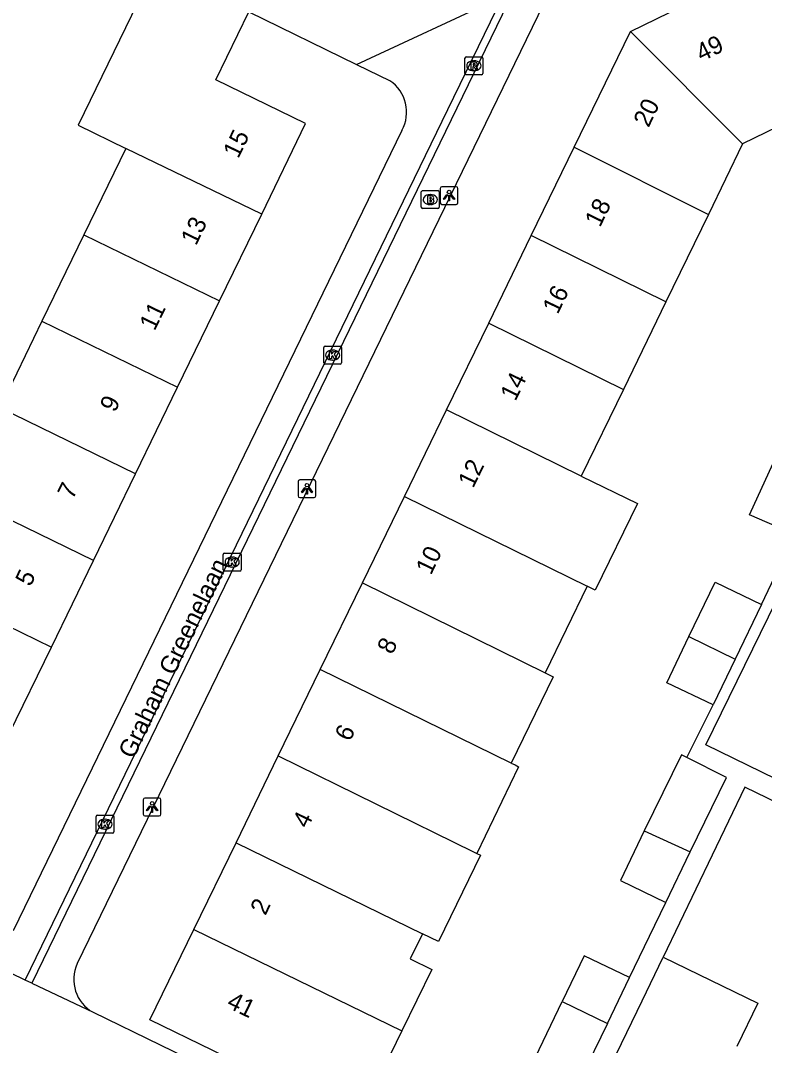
# Model space of a CAD drawing. Extents: x 160457 to 162082, y 388340 to 389736.
# Drawn here: x 161241 to 161282.7, y 388673.2 to 388730.6 of the extents above; entities that cross this region are included whole.
import ezdxf

# ---------------------------------------------------------------- set-up
doc = ezdxf.new("R2010")
doc.units = 0
for name, color, linetype in [('IMGEO_Brandkraan', 7, 'Continuous'), ('IMGEO_Kolk', 7, 'Continuous'), ('IMGEO_Lichtpunt', 7, 'Continuous'), ('IMGEO_Openbare_ruimte_label', 7, 'Continuous'), ('IMGEO_Pand', 7, 'Continuous'), ('IMGEO_Pand_nummerreeks', 7, 'Continuous'), ('IMGEO_Rijbaan_lokaal_open', 7, 'Continuous'), ('IMGEO_Rioolput', 7, 'Continuous'), ('IMGEO_Voetpad_open', 7, 'Continuous')]:
    doc.layers.add(name, color=color, linetype=linetype)

msp = doc.modelspace()

# ---------------------------------------------------------------- linework, layer by layer
at = {"layer": 'IMGEO_Brandkraan'}
for p, q in [((161263.477, 388720.182), (161263.477, 388721.034)), ((161263.552, 388721.108), (161264.404, 388721.108)), ((161263.965, 388720.888), (161263.99, 388720.888)), ((161264.478, 388721.034), (161264.478, 388720.182)), ((161263.988, 388720.328), (161263.963, 388720.328)), ((161264.404, 388720.108), (161263.552, 388720.108))]:
    msp.add_line(p, q, dxfattribs=at)
for points in [[(161263.477, 388720.182), (161263.477, 388721.034)], [(161263.552, 388721.108), (161264.404, 388721.108)], [(161263.825, 388720.808), (161263.825, 388720.408), (161264.038, 388720.408)], [(161264.056, 388720.808), (161263.825, 388720.808)], [(161264.478, 388721.034), (161264.478, 388720.182)], [(161264.004, 388720.727), (161263.95, 388720.727), (161263.95, 388720.651)], [(161263.95, 388720.651), (161264.003, 388720.651)], [(161264.012, 388720.575), (161263.95, 388720.575), (161263.95, 388720.494)], [(161263.95, 388720.494), (161264.012, 388720.494)], [(161264.404, 388720.108), (161263.552, 388720.108)]]:
    msp.add_lwpolyline(points, dxfattribs=at)
for centre, radius, start, end in [((161263.554, 388721.032), 0.0765, 91.55205, 178.44795), ((161263.554, 388721.032), 0.0765, 91.55205, 178.44795), ((161264.06, 388720.663), 0.145, 59.4692, 91.53667), ((161264.085, 388720.71), 0.0922, 285.51372, 58.15012), ((161264.402, 388721.032), 0.0765, 1.55205, 88.44795), ((161264.402, 388721.032), 0.0765, 1.55205, 88.44795), ((161264.005, 388720.689), 0.0379, 267.82845, 90.93552), ((161264.013, 388720.534), 0.0404, 269.87594, 90.50774), ((161264.044, 388720.659), 0.251, 268.66757, 293.53466), ((161264.09, 388720.518), 0.105, 301.31148, 78.98903), ((161263.554, 388720.184), 0.0765, 181.55205, 268.44795), ((161263.554, 388720.184), 0.0765, 181.55205, 268.44795), ((161264.402, 388720.184), 0.0765, 271.55205, 358.44795), ((161264.402, 388720.184), 0.0765, 271.55205, 358.44795)]:
    msp.add_arc(centre, radius, start, end, dxfattribs=at)
for centre, major_axis, ratio, start_param, end_param in [((161263.964, 388720.608), (-0.387, 0.002), 0.722429, 4.712389, 7.853982), ((161263.989, 388720.608), (-0.39, 0.002), 0.717154, 1.570796, 4.712389)]:
    msp.add_ellipse(centre, major_axis=major_axis, ratio=ratio, start_param=start_param, end_param=end_param, dxfattribs=at)
at = {"layer": 'IMGEO_Kolk'}
for p, q in [((161258.002, 388711.459), (161258.002, 388712.311)), ((161258.077, 388712.385), (161258.929, 388712.385)), ((161258.49, 388712.165), (161258.515, 388712.165)), ((161259.003, 388712.311), (161259.003, 388711.459)), ((161258.513, 388711.605), (161258.488, 388711.605)), ((161258.929, 388711.385), (161258.077, 388711.385)), ((161252.369, 388699.853), (161252.369, 388700.705)), ((161252.444, 388700.779), (161253.296, 388700.779)), ((161253.37, 388700.705), (161253.37, 388699.853)), ((161252.857, 388700.559), (161252.882, 388700.559)), ((161253.296, 388699.779), (161252.444, 388699.779)), ((161252.88, 388699.999), (161252.855, 388699.999)), ((161245.236, 388685.158), (161245.236, 388686.01)), ((161245.311, 388686.084), (161246.163, 388686.084)), ((161245.724, 388685.864), (161245.749, 388685.864)), ((161246.237, 388686.01), (161246.237, 388685.158)), ((161245.747, 388685.304), (161245.722, 388685.304)), ((161246.163, 388685.084), (161245.311, 388685.084))]:
    msp.add_line(p, q, dxfattribs=at)
for points in [[(161258.002, 388711.459), (161258.002, 388712.311)], [(161258.077, 388712.385), (161258.929, 388712.385)], [(161259.003, 388712.311), (161259.003, 388711.459)], [(161258.323, 388712.085), (161258.446, 388712.085), (161258.446, 388711.934), (161258.576, 388712.085), (161258.74, 388712.085), (161258.594, 388711.934), (161258.747, 388711.685), (161258.595, 388711.685), (161258.51, 388711.849), (161258.446, 388711.782), (161258.446, 388711.685), (161258.323, 388711.685), (161258.323, 388712.085)], [(161258.929, 388711.385), (161258.077, 388711.385)], [(161252.369, 388699.853), (161252.369, 388700.705)], [(161252.444, 388700.779), (161253.296, 388700.779)], [(161253.37, 388700.705), (161253.37, 388699.853)], [(161252.69, 388700.479), (161252.813, 388700.479), (161252.813, 388700.328), (161252.943, 388700.479), (161253.107, 388700.479), (161252.961, 388700.328), (161253.114, 388700.079), (161252.962, 388700.079), (161252.877, 388700.243), (161252.813, 388700.176), (161252.813, 388700.079), (161252.69, 388700.079), (161252.69, 388700.479)], [(161253.296, 388699.779), (161252.444, 388699.779)], [(161245.236, 388685.158), (161245.236, 388686.01)], [(161245.311, 388686.084), (161246.163, 388686.084)], [(161245.557, 388685.784), (161245.68, 388685.784), (161245.68, 388685.633), (161245.81, 388685.784), (161245.974, 388685.784), (161245.828, 388685.633), (161245.981, 388685.384), (161245.829, 388685.384), (161245.744, 388685.548), (161245.68, 388685.481), (161245.68, 388685.384), (161245.557, 388685.384), (161245.557, 388685.784)], [(161246.237, 388686.01), (161246.237, 388685.158)], [(161246.163, 388685.084), (161245.311, 388685.084)]]:
    msp.add_lwpolyline(points, dxfattribs=at)
for centre, start, end in [((161258.079, 388712.309), 91.55205, 178.44795), ((161258.079, 388712.309), 91.55205, 178.44795), ((161258.927, 388712.309), 1.55205, 88.44795), ((161258.927, 388712.309), 1.55205, 88.44795), ((161258.079, 388711.461), 181.55205, 268.44795), ((161258.079, 388711.461), 181.55205, 268.44795), ((161258.927, 388711.461), 271.55205, 358.44795), ((161258.927, 388711.461), 271.55205, 358.44795), ((161252.446, 388700.703), 91.55205, 178.44795), ((161252.446, 388700.703), 91.55205, 178.44795), ((161253.294, 388700.703), 1.55205, 88.44795), ((161253.294, 388700.703), 1.55205, 88.44795), ((161252.446, 388699.855), 181.55205, 268.44795), ((161252.446, 388699.855), 181.55205, 268.44795), ((161253.294, 388699.855), 271.55205, 358.44795), ((161253.294, 388699.855), 271.55205, 358.44795), ((161245.313, 388686.008), 91.55205, 178.44795), ((161245.313, 388686.008), 91.55205, 178.44795), ((161246.161, 388686.008), 1.55205, 88.44795), ((161246.161, 388686.008), 1.55205, 88.44795), ((161245.313, 388685.16), 181.55205, 268.44795), ((161245.313, 388685.16), 181.55205, 268.44795), ((161246.161, 388685.16), 271.55205, 358.44795), ((161246.161, 388685.16), 271.55205, 358.44795)]:
    msp.add_arc(centre, 0.0765, start, end, dxfattribs=at)
for centre, major_axis, ratio, start_param, end_param in [((161258.489, 388711.885), (-0.387, 0.002), 0.722429, 4.712389, 7.853982), ((161258.514, 388711.885), (-0.39, 0.002), 0.717154, 1.570796, 4.712389), ((161252.856, 388700.279), (-0.387, 0.002), 0.722429, 4.712389, 7.853982), ((161252.881, 388700.279), (-0.39, 0.002), 0.717154, 1.570796, 4.712389), ((161245.723, 388685.584), (-0.387, 0.002), 0.722429, 4.712389, 7.853982), ((161245.748, 388685.584), (-0.39, 0.002), 0.717154, 1.570796, 4.712389)]:
    msp.add_ellipse(centre, major_axis=major_axis, ratio=ratio, start_param=start_param, end_param=end_param, dxfattribs=at)
at = {"layer": 'IMGEO_Lichtpunt'}
for p, q in [((161264.536, 388721.233), (161264.536, 388720.426)), ((161264.536, 388721.233), (161264.536, 388720.426)), ((161265.438, 388721.328), (161264.63, 388721.328)), ((161265.438, 388721.328), (161264.63, 388721.328)), ((161265.532, 388720.426), (161265.532, 388721.233)), ((161265.532, 388720.426), (161265.532, 388721.233)), ((161264.63, 388720.332), (161265.438, 388720.332)), ((161264.63, 388720.332), (161265.438, 388720.332)), ((161256.564, 388704.795), (161256.564, 388703.988)), ((161256.564, 388704.795), (161256.564, 388703.988)), ((161257.466, 388704.89), (161256.658, 388704.89)), ((161257.466, 388704.89), (161256.658, 388704.89)), ((161257.56, 388703.988), (161257.56, 388704.795)), ((161257.56, 388703.988), (161257.56, 388704.795)), ((161256.658, 388703.894), (161257.466, 388703.894)), ((161256.658, 388703.894), (161257.466, 388703.894)), ((161247.882, 388686.953), (161247.882, 388686.146)), ((161247.882, 388686.953), (161247.882, 388686.146)), ((161248.784, 388687.048), (161247.976, 388687.048)), ((161248.784, 388687.048), (161247.976, 388687.048)), ((161248.878, 388686.146), (161248.878, 388686.953)), ((161248.878, 388686.146), (161248.878, 388686.953)), ((161247.976, 388686.052), (161248.784, 388686.052)), ((161247.976, 388686.052), (161248.784, 388686.052))]:
    msp.add_line(p, q, dxfattribs=at)
for points in [[(161264.91, 388720.897), (161264.949, 388720.869), (161264.761, 388720.607), (161264.723, 388720.634), (161264.91, 388720.897)], [(161265.012, 388720.849), (161265.059, 388720.849), (161265.059, 388720.527), (161265.012, 388720.527), (161265.012, 388720.849)], [(161265.122, 388720.869), (161265.16, 388720.896), (161265.347, 388720.634), (161265.308, 388720.606), (161265.122, 388720.869)], [(161256.938, 388704.459), (161256.977, 388704.431), (161256.789, 388704.169), (161256.751, 388704.196), (161256.938, 388704.459)], [(161257.04, 388704.411), (161257.087, 388704.411), (161257.087, 388704.089), (161257.04, 388704.089), (161257.04, 388704.411)], [(161257.15, 388704.431), (161257.188, 388704.458), (161257.375, 388704.196), (161257.336, 388704.168), (161257.15, 388704.431)], [(161248.256, 388686.617), (161248.295, 388686.589), (161248.107, 388686.327), (161248.069, 388686.354), (161248.256, 388686.617)], [(161248.358, 388686.569), (161248.405, 388686.569), (161248.405, 388686.247), (161248.358, 388686.247), (161248.358, 388686.569)], [(161248.468, 388686.589), (161248.506, 388686.616), (161248.693, 388686.354), (161248.654, 388686.326), (161248.468, 388686.589)]]:
    msp.add_lwpolyline(points, dxfattribs=at)
for centre in [(161265.035, 388721.031), (161257.063, 388704.593), (161248.381, 388686.751)]:
    msp.add_circle(centre, 0.0994, dxfattribs=at)
for centre, start, end in [((161264.63, 388721.233), 90, 180), ((161264.63, 388721.233), 90, 180), ((161265.438, 388721.233), 0, 90), ((161265.438, 388721.233), 0, 90), ((161264.63, 388720.426), 180, 270), ((161264.63, 388720.426), 180, 270), ((161265.438, 388720.426), 270, 0), ((161265.438, 388720.426), 270, 360), ((161256.658, 388704.795), 90, 180), ((161256.658, 388704.795), 90, 180), ((161257.466, 388704.795), 0, 90), ((161257.466, 388704.795), 0, 90), ((161256.658, 388703.988), 180, 270), ((161256.658, 388703.988), 180, 270), ((161257.466, 388703.988), 270, 0), ((161257.466, 388703.988), 270, 360), ((161247.976, 388686.953), 90, 180), ((161247.976, 388686.953), 90, 180), ((161248.784, 388686.953), 0, 90), ((161248.784, 388686.953), 0, 90), ((161247.976, 388686.146), 180, 270), ((161247.976, 388686.146), 180, 270), ((161248.784, 388686.146), 270, 0), ((161248.784, 388686.146), 270, 360)]:
    msp.add_arc(centre, 0.0946, start, end, dxfattribs=at)
at = {"layer": 'IMGEO_Pand'}
for points in [[(161248.551, 388733.68), (161244.226, 388724.778), (161246.902, 388723.478)], [(161275.205, 388730.025), (161281.765, 388733.239)], [(161254.525, 388719.796), (161256.987, 388724.866), (161251.95, 388727.313), (161253.803, 388731.127)], [(161272.051, 388723.539), (161275.205, 388730.025)], [(161281.494, 388723.725), (161275.205, 388730.025)], [(161285.449, 388725.654), (161281.494, 388723.725)], [(161281.494, 388723.725), (161279.572, 388719.768)], [(161246.902, 388723.478), (161244.555, 388718.632)], [(161254.525, 388719.796), (161246.902, 388723.478)], [(161269.646, 388718.592), (161272.051, 388723.539)], [(161272.051, 388723.539), (161279.572, 388719.768)], [(161252.162, 388714.93), (161254.525, 388719.796)], [(161279.572, 388719.768), (161277.19, 388714.866)], [(161244.555, 388718.632), (161242.205, 388713.781)], [(161244.555, 388718.632), (161252.162, 388714.93)], [(161267.258, 388713.683), (161269.646, 388718.592)], [(161277.19, 388714.866), (161269.646, 388718.592)], [(161249.807, 388710.08), (161252.162, 388714.93)], [(161277.19, 388714.866), (161274.809, 388709.963)], [(161242.205, 388713.781), (161239.85, 388708.921)], [(161242.205, 388713.781), (161249.807, 388710.08)], [(161264.897, 388708.826), (161267.258, 388713.683)], [(161267.258, 388713.683), (161274.809, 388709.963)], [(161247.448, 388705.223), (161249.807, 388710.08)], [(161274.809, 388709.963), (161272.445, 388705.097)], [(161247.448, 388705.223), (161239.85, 388708.921)], [(161262.531, 388703.961), (161264.897, 388708.826)], [(161272.445, 388705.097), (161264.897, 388708.826)], [(161284.422, 388701.829), (161281.887, 388702.925), (161283.198, 388705.83)], [(161245.089, 388700.366), (161247.448, 388705.223)], [(161272.445, 388705.097), (161275.59, 388703.569), (161273.231, 388698.712), (161272.783, 388698.929)], [(161245.089, 388700.366), (161237.496, 388704.061)], [(161260.174, 388699.114), (161262.531, 388703.961)], [(161262.531, 388703.961), (161272.783, 388698.929)], [(161242.734, 388695.517), (161245.089, 388700.366)], [(161235.146, 388699.211), (161242.734, 388695.517)], [(161257.813, 388694.258), (161260.174, 388699.114)], [(161260.174, 388699.114), (161270.424, 388694.072)], [(161272.783, 388698.929), (161270.424, 388694.072)], [(161278.482, 388696.104), (161279.949, 388699.159), (161282.552, 388697.906)], [(161282.552, 388697.906), (161281.073, 388694.828)], [(161279.849, 388692.28), (161277.24, 388693.519), (161278.482, 388696.104)], [(161278.482, 388696.104), (161281.073, 388694.828)], [(161240.371, 388690.65), (161242.734, 388695.517)], [(161281.073, 388694.828), (161279.849, 388692.28)], [(161255.456, 388689.41), (161257.813, 388694.258)], [(161268.516, 388689.007), (161257.813, 388694.258)], [(161270.424, 388694.072), (161270.871, 388693.855), (161268.516, 388689.007)], [(161253.09, 388684.544), (161255.456, 388689.41)], [(161255.456, 388689.41), (161266.394, 388684.033), (161266.593, 388683.937)], [(161278.364, 388689.326), (161278.066, 388689.475), (161275.978, 388685.212)], [(161278.561, 388684.03), (161280.583, 388688.211), (161278.364, 388689.326)], [(161268.516, 388689.007), (161268.731, 388688.903), (161268.93, 388688.806), (161266.593, 388683.937)], [(161275.978, 388685.212), (161274.64, 388682.426), (161277.193, 388681.2)], [(161275.978, 388685.212), (161278.561, 388684.03)], [(161250.72, 388679.671), (161253.09, 388684.544)], [(161253.09, 388684.544), (161263.542, 388679.438)], [(161277.193, 388681.2), (161278.561, 388684.03)], [(161266.593, 388683.937), (161266.792, 388683.84), (161264.442, 388679.001), (161263.542, 388679.438)], [(161254.884, 388670.26), (161255.326, 388671.168), (161248.258, 388674.608), (161250.72, 388679.671)], [(161250.72, 388679.671), (161262.391, 388673.993)], [(161263.542, 388679.438), (161262.858, 388678.029), (161264.068, 388677.44), (161262.391, 388673.993)], [(161275.153, 388676.979), (161272.61, 388678.2), (161271.378, 388675.636)], [(161271.653, 388667.016), (161273.837, 388671.514), (161275.856, 388675.671), (161277.045, 388678.12)], [(161277.045, 388678.12), (161282.34, 388675.549), (161281.175, 388673.111)], [(161273.909, 388674.407), (161275.153, 388676.979)], [(161272.407, 388671.3), (161269.886, 388672.53), (161271.378, 388675.636)], [(161271.378, 388675.636), (161273.909, 388674.407)], [(161273.909, 388674.407), (161272.407, 388671.3)], [(161262.391, 388673.993), (161259.495, 388668.044)]]:
    msp.add_lwpolyline(points, dxfattribs=at)
at = {"layer": 'IMGEO_Rijbaan_lokaal_open'}
for points in [[(161268.655, 388732.297), (161241.646, 388676.666)], [(161241.272, 388676.842), (161264.959, 388725.654), (161268.044, 388732.012)], [(161241.646, 388676.666), (161241.272, 388676.842)]]:
    msp.add_lwpolyline(points, dxfattribs=at)
at = {"layer": 'IMGEO_Rioolput'}
for p, q in [((161265.923, 388727.682), (161265.923, 388728.534)), ((161265.998, 388728.608), (161266.85, 388728.608)), ((161266.411, 388728.388), (161266.436, 388728.388)), ((161266.924, 388728.534), (161266.924, 388727.682)), ((161266.434, 388727.828), (161266.409, 388727.828)), ((161266.85, 388727.608), (161265.998, 388727.608))]:
    msp.add_line(p, q, dxfattribs=at)
for points in [[(161265.923, 388727.682), (161265.923, 388728.534)], [(161265.998, 388728.608), (161266.85, 388728.608)], [(161266.512, 388728.306), (161266.26, 388728.308), (161266.26, 388727.908)], [(161266.924, 388728.534), (161266.924, 388727.682)], [(161266.26, 388727.908), (161266.384, 388727.908), (161266.384, 388728.07), (161266.395, 388728.07)], [(161266.438, 388728.227), (161266.384, 388728.227), (161266.384, 388728.146)], [(161266.384, 388728.146), (161266.436, 388728.146)], [(161266.442, 388728.041), (161266.513, 388727.908), (161266.653, 388727.908), (161266.588, 388728.034)], [(161266.85, 388727.608), (161265.998, 388727.608)]]:
    msp.add_lwpolyline(points, dxfattribs=at)
for centre, radius, start, end in [((161266, 388728.532), 0.0765, 91.55205, 178.44795), ((161266, 388728.532), 0.0765, 91.55205, 178.44795), ((161266.511, 388728.196), 0.109, 350.36119, 89.41601), ((161266.848, 388728.532), 0.0765, 1.55205, 88.44795), ((161266.848, 388728.532), 0.0765, 1.55205, 88.44795), ((161266, 388727.684), 0.0765, 181.55205, 268.44795), ((161266, 388727.684), 0.0765, 181.55205, 268.44795), ((161266.394, 388728.017), 0.0533, 26.02933, 88.69889), ((161266.42, 388728.335), 0.19, 274.7715, 282.96867), ((161266.444, 388728.131), 0.0964, 77.00612, 93.18647), ((161266.458, 388728.188), 0.0378, 276.66336, 79.67722), ((161266.509, 388728.196), 0.112, 277.58423, 350.98172), ((161266.493, 388727.981), 0.108, 29.51342, 73.79051), ((161266.848, 388727.684), 0.0765, 271.55205, 358.44795), ((161266.848, 388727.684), 0.0765, 271.55205, 358.44795)]:
    msp.add_arc(centre, radius, start, end, dxfattribs=at)
for centre, major_axis, ratio, start_param, end_param in [((161266.41, 388728.108), (-0.387, 0.002), 0.722429, 4.712389, 7.853982), ((161266.435, 388728.108), (-0.39, 0.002), 0.717154, 1.570796, 4.712389)]:
    msp.add_ellipse(centre, major_axis=major_axis, ratio=ratio, start_param=start_param, end_param=end_param, dxfattribs=at)
at = {"layer": 'IMGEO_Voetpad_open'}
for points in [[(161271.311, 388733.615), (161244.181, 388677.766)], [(161259.844, 388728.187), (161268.044, 388732.012)], [(161253.803, 388731.127), (161259.844, 388728.187)], [(161259.844, 388728.187), (161261.721, 388727.274)], [(161262.384, 388724.478), (161240.586, 388679.602)], [(161282.552, 388697.906), (161284.422, 388701.829)], [(161287.28, 388686.2), (161279.44, 388690.03), (161283.366, 388698.084)], [(161278.364, 388689.326), (161279.849, 388692.28)], [(161284.123, 388686.443), (161281.624, 388687.656), (161277.045, 388678.12)], [(161275.153, 388676.979), (161276.281, 388679.313), (161277.193, 388681.2)], [(161241.272, 388676.842), (161237.954, 388678.448)], [(161241.646, 388676.666), (161245.068, 388675.037)], [(161245.068, 388675.037), (161252.582, 388671.38), (161254.884, 388670.26)]]:
    msp.add_lwpolyline(points, dxfattribs=at)
for centre, radius, start, end in [((161260.526, 388725.514), 2.127, 330.84874, 55.83096), ((161246.103, 388676.882), 2.115, 155.29391, 240.71726)]:
    msp.add_arc(centre, radius, start, end, dxfattribs=at)

# ---------------------------------------------------------------- texts
at = {"layer": 'IMGEO_Openbare_ruimte_label'}
msp.add_text('Graham Greenelaan', height=1, rotation=64.10085, dxfattribs=at).set_placement((161247.34, 388689.196))
at = {"layer": 'IMGEO_Pand_nummerreeks'}
for s, rotation, p in [('49', 26.10204, (161279.186, 388728.323)), ('20', 64.06736, (161276.218, 388724.607)), ('15', 64.09766, (161253.213, 388722.864)), ('18', 64.06847, (161273.495, 388719.009)), ('13', 64.09766, (161250.841, 388717.981)), ('16', 64.06847, (161271.124, 388714.133)), ('11', 64.09766, (161248.52, 388713.2)), ('14', 64.06847, (161268.754, 388709.258)), ('9', 64.09766, (161246.301, 388708.629)), ('12', 64.06847, (161266.383, 388704.381)), ('7', 64.09766, (161243.929, 388703.746)), ('10', 64.06847, (161264.015, 388699.512)), ('5', 64.09766, (161241.558, 388698.863)), ('8', 64.06847, (161261.846, 388695.053)), ('6', 64.06814, (161259.474, 388690.174)), ('4', 64.06814, (161257.104, 388685.3)), ('2', 64.06847, (161254.734, 388680.425)), ('41', 334.04268, (161252.51, 388675.34))]:
    msp.add_text(s, height=1, rotation=rotation, dxfattribs=at).set_placement(p)

doc.saveas('drawing.dxf')
